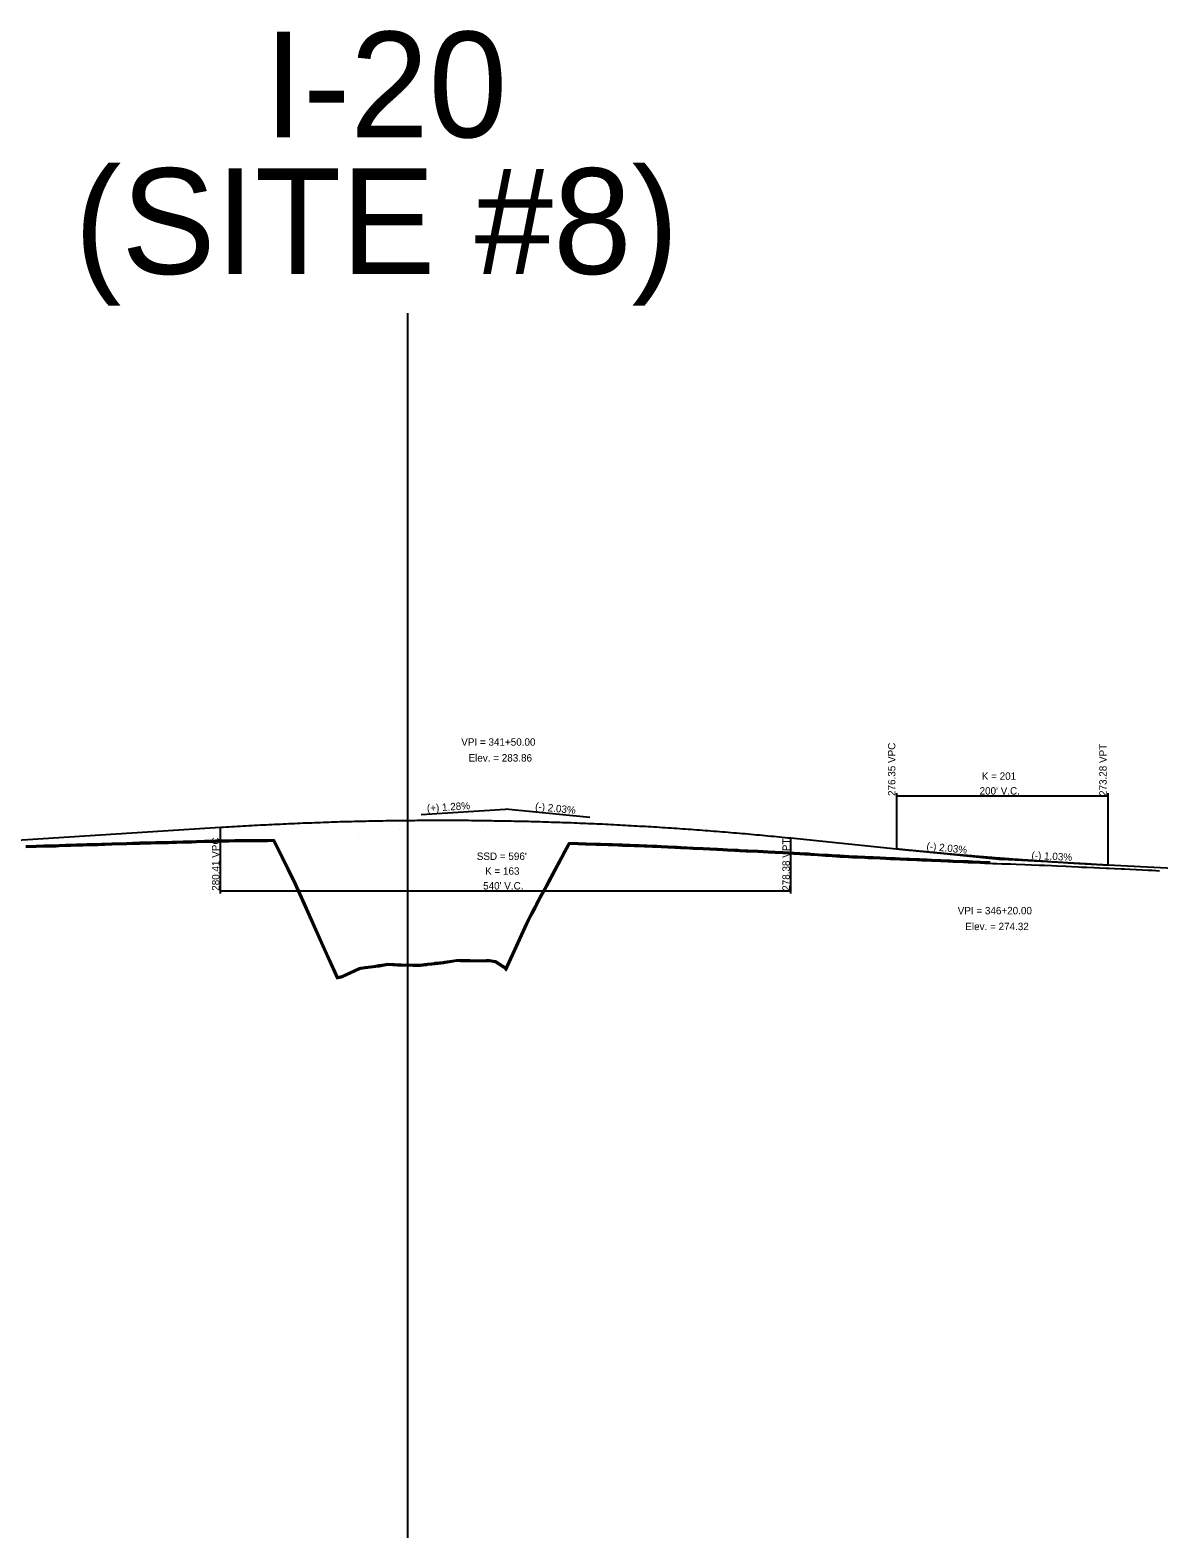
# Model space of a CAD drawing. Extents: x 1838386 to 1955906, y 719739 to 834437.
# Drawn here: x 1912063 to 1913132, y 830733 to 832161 of the extents above; entities that cross this region are included whole.
import ezdxf

# ---------------------------------------------------------------- set-up
doc = ezdxf.new("R2010")
doc.units = 0
for name, color, linetype in [('RD_DDB_GradeTX', 7, 'Continuous'), ('RD_DDB_Profile_EX', 7, 'Continuous'), ('RD_DDB_Profile_Lbl', 7, 'Continuous'), ('RD_DDB_Profile_PR', 7, 'Continuous'), ('RD_DDB_StripGrade', 7, 'Continuous'), ('RD_DDB_VCLbl', 7, 'Continuous'), ('RD_Sketch1', 7, 'Continuous')]:
    doc.layers.add(name, color=color, linetype=linetype)

msp = doc.modelspace()

# ---------------------------------------------------------------- linework, layer by layer
at = {"layer": 'RD_DDB_GradeTX'}
for p, q in [((1912433.2, 831418.5), (1912513.1, 831423.6)), ((1912592.7, 831415.5), (1912513.1, 831423.6)), ((1912903.5, 831384), (1912983.1, 831375.9)), ((1913063, 831371.7), (1912983.1, 831375.9))]:
    msp.add_line(p, q, dxfattribs=at)
at = {"layer": 'RD_DDB_Profile_EX'}
for points in [[(1912058.9, 831387.5), (1912063.1, 831387.7), (1912068.8, 831387.8), (1912075.9, 831388), (1912081.4, 831388.2), (1912087.5, 831388.2), (1912090.3, 831388.4), (1912096.6, 831388.7), (1912101.6, 831388.8), (1912106.8, 831389), (1912112.7, 831389.1), (1912116.6, 831389.3), (1912121.1, 831389.4), (1912127.2, 831389.5), (1912130.5, 831389.6), (1912133.8, 831389.8), (1912135.7, 831389.9), (1912140.3, 831390), (1912147.2, 831390.2), (1912154.4, 831390.4), (1912160.4, 831390.6), (1912166.9, 831390.8), (1912171.1, 831390.9), (1912177.1, 831391.1), (1912181.9, 831391.2), (1912188.1, 831391.3), (1912193.9, 831391.4), (1912197.4, 831391.6), (1912201.9, 831391.7), (1912207.8, 831391.9), (1912210.4, 831391.9), (1912215.8, 831392), (1912220.6, 831392.2), (1912225.9, 831392.4), (1912228.2, 831392.4), (1912232.8, 831392.6), (1912238.6, 831392.7), (1912244.9, 831392.8), (1912251, 831392.9), (1912256.8, 831393.1), (1912261.3, 831393.2), (1912266.7, 831393.1), (1912271.2, 831393.2), (1912276.6, 831393.3), (1912281.3, 831393.3), (1912287.7, 831393.3), (1912291.2, 831393.4), (1912292, 831393.4), (1912292, 831393.4), (1912293, 831393.4), (1912293, 831393.4), (1912300.8, 831377.7), (1912312.3, 831354.4), (1912313.3, 831352.3), (1912353.2, 831263.1), (1912357.3, 831264.2), (1912358.3, 831264.4), (1912374.7, 831272), (1912376.1, 831272.2), (1912380.2, 831272.8), (1912390.3, 831274), (1912393.8, 831274.6), (1912401.7, 831276), (1912410.6, 831275.5), (1912414.1, 831275.4), (1912417.4, 831275.3), (1912425.7, 831275.2), (1912427.1, 831275.1), (1912430.5, 831275.2), (1912432.4, 831275.2), (1912437.8, 831275.8), (1912438.3, 831275.8), (1912439.3, 831276), (1912443.2, 831276.5), (1912446.5, 831276.8), (1912454.5, 831277.7), (1912458, 831278.2), (1912467, 831279.7), (1912470.4, 831279.6)], [(1912470.4, 831279.6), (1912479.1, 831279.5), (1912482.8, 831279.4), (1912492.2, 831279.3), (1912494.9, 831279.4), (1912497.8, 831279.4), (1912503.1, 831278.7), (1912511.2, 831273.4), (1912513.5, 831270.8), (1912537, 831321.7), (1912540.3, 831327.8), (1912541.3, 831329.5), (1912541.4, 831329.5), (1912542.4, 831331.4), (1912543.9, 831334.5), (1912545, 831336.6), (1912546.7, 831340), (1912554.3, 831353.8), (1912566.7, 831377.1), (1912574, 831390.5), (1912574.1, 831390.5), (1912574.8, 831390.5), (1912574.9, 831390.5), (1912581.9, 831390.2), (1912584.7, 831390.2), (1912588.5, 831390.1), (1912598.7, 831389.8), (1912602.8, 831389.7), (1912610.2, 831389.5), (1912614.2, 831389.3), (1912619.7, 831389.1), (1912623.8, 831388.9), (1912630.9, 831388.7), (1912635, 831388.6), (1912639.4, 831388.4), (1912644.7, 831388.2), (1912652, 831387.9), (1912654.5, 831387.8), (1912660.4, 831387.5), (1912666.6, 831387.2), (1912673.3, 831386.9), (1912678.9, 831386.6), (1912683.6, 831386.4), (1912690.5, 831386), (1912694.5, 831385.8), (1912700.2, 831385.6), (1912706.3, 831385.3), (1912713, 831385), (1912718.6, 831384.7), (1912723.2, 831384.4), (1912730, 831384.1), (1912734.8, 831383.8), (1912740.7, 831383.5), (1912745.4, 831383.3), (1912751.9, 831383), (1912756.9, 831382.7), (1912761.7, 831382.4), (1912768.4, 831382.1), (1912775.6, 831381.7), (1912781.2, 831381.5), (1912785.7, 831381.3), (1912791.5, 831380.9), (1912796.5, 831380.6), (1912802.1, 831380.2), (1912808.8, 831379.8), (1912815.8, 831379.4), (1912817.4, 831379.3), (1912822.2, 831379), (1912829.4, 831378.5), (1912833.8, 831378.3), (1912841.4, 831377.8), (1912845.8, 831377.6), (1912853.2, 831377.3), (1912856.4, 831377.1), (1912861, 831377), (1912867.8, 831376.7), (1912873, 831376.4), (1912877.2, 831376.2), (1912881.8, 831376), (1912886.2, 831375.9), (1912886.2, 831375.9), (1912893.2, 831375.5), (1912896.6, 831375.4), (1912902.3, 831375.2), (1912907.1, 831375), (1912912.2, 831374.8), (1912916.4, 831374.6), (1912922, 831374.4), (1912925.2, 831374.3), (1912931.8, 831373.9), (1912936.6, 831373.7), (1912941.5, 831373.5), (1912946.5, 831373.3), (1912951, 831373.1), (1912955.1, 831372.9), (1912962.3, 831372.6), (1912966.9, 831372.4), (1912974.4, 831372.1), (1912978, 831372), (1912982.9, 831371.7), (1912988.9, 831371.6)], [(1912988.9, 831371.6), (1912991.1, 831371.6), (1912996.5, 831371.4), (1913004.7, 831371.1), (1913011.1, 831370.8), (1913018.1, 831370.5), (1913019.5, 831370.5), (1913023.4, 831370.3), (1913030, 831370), (1913034.8, 831369.8), (1913043.8, 831369.4), (1913048.8, 831369.2), (1913055.6, 831368.9), (1913058.3, 831368.7), (1913063.5, 831368.5), (1913070, 831368.2), (1913075.2, 831368), (1913082.1, 831367.7), (1913084.4, 831367.6), (1913089.4, 831367.3), (1913096.3, 831367.1), (1913098.7, 831366.9), (1913103.9, 831366.7), (1913109.9, 831366.4), (1913115.9, 831366.1), (1913121.5, 831365.8), (1913125.1, 831365.6), (1913132.1, 831365.2)]]:
    msp.add_lwpolyline(points, dxfattribs=at)
at = {"layer": 'RD_DDB_Profile_PR'}
for p, q in [((1911863.1, 831382.1), (1912243.1, 831406.3)), ((1912783.1, 831396.2), (1912883.1, 831386)), ((1913083.1, 831370.7), (1913323.1, 831358.3))]:
    msp.add_line(p, q, dxfattribs=at)
for points in [[(1912243.1, 831406.3), (1912253.9, 831407), (1912264.7, 831407.7), (1912275.5, 831408.3), (1912286.3, 831408.8), (1912297.1, 831409.3), (1912307.9, 831409.8), (1912318.7, 831410.3), (1912329.5, 831410.7), (1912340.3, 831411.1), (1912351.1, 831411.5), (1912361.9, 831411.8), (1912372.7, 831412.1), (1912383.5, 831412.3), (1912394.3, 831412.5), (1912405.1, 831412.7), (1912415.9, 831412.8), (1912426.7, 831412.9), (1912437.5, 831413), (1912448.3, 831413), (1912459.1, 831413), (1912469.9, 831413), (1912480.7, 831412.9), (1912491.5, 831412.8), (1912502.3, 831412.6), (1912513.1, 831412.4), (1912523.9, 831412.2), (1912534.7, 831412), (1912545.5, 831411.7), (1912556.3, 831411.3), (1912567.1, 831411), (1912577.9, 831410.6), (1912588.7, 831410.1), (1912599.5, 831409.7), (1912610.3, 831409.2), (1912621.1, 831408.6), (1912631.9, 831408), (1912642.7, 831407.4), (1912653.5, 831406.8), (1912664.3, 831406.1), (1912675.1, 831405.4), (1912685.9, 831404.6), (1912696.7, 831403.8), (1912707.5, 831403), (1912718.3, 831402.1), (1912729.1, 831401.2), (1912739.9, 831400.3), (1912750.7, 831399.3), (1912761.5, 831398.3), (1912772.3, 831397.3), (1912783.1, 831396.2)], [(1912883.1, 831386), (1912887.1, 831385.6), (1912891.1, 831385.2), (1912895.1, 831384.8), (1912899.1, 831384.4), (1912903.1, 831384), (1912907.1, 831383.7), (1912911.1, 831383.3), (1912915.1, 831382.9), (1912919.1, 831382.5), (1912923.1, 831382.2), (1912927.1, 831381.8), (1912931.1, 831381.4), (1912935.1, 831381.1), (1912939.1, 831380.7), (1912943.1, 831380.4), (1912947.1, 831380), (1912951.1, 831379.7), (1912955.1, 831379.4), (1912959.1, 831379), (1912963.1, 831378.7), (1912967.1, 831378.4), (1912971.1, 831378.1), (1912975.1, 831377.7), (1912979.1, 831377.4), (1912983.1, 831377.1), (1912987.1, 831376.8), (1912991.1, 831376.5), (1912995.1, 831376.2), (1912999.1, 831375.9), (1913003.1, 831375.6), (1913007.1, 831375.4), (1913011.1, 831375.1), (1913015.1, 831374.8), (1913019.1, 831374.5), (1913023.1, 831374.3), (1913027.1, 831374), (1913031.1, 831373.7), (1913035.1, 831373.5), (1913039.1, 831373.2), (1913043.1, 831373), (1913047.1, 831372.7), (1913051.1, 831372.5), (1913055.1, 831372.2), (1913059.1, 831372), (1913063.1, 831371.8), (1913067.1, 831371.6), (1913071.1, 831371.3), (1913075.1, 831371.1), (1913079.1, 831370.9), (1913083.1, 831370.7)]]:
    msp.add_spline(points, degree=3, dxfattribs=at)
at = {"layer": 'RD_DDB_VCLbl'}
for p, q in [((1912883.1, 831438.5), (1912883.1, 831386)), ((1913083.1, 831438.5), (1913083.1, 831370.7)), ((1912883.1, 831436), (1913083.1, 831436)), ((1912243.1, 831343.7), (1912243.1, 831406.3)), ((1912783.1, 831343.7), (1912783.1, 831396.2)), ((1912243.1, 831346.2), (1912783.1, 831346.2))]:
    msp.add_line(p, q, dxfattribs=at)
at = {"layer": 'RD_Sketch1'}
for p, q in [((1912420.5, 830733.3), (1912420.5, 831893.4)), ((1912491.6, 831409.1), (1912491.6, 831409.1)), ((1912373.8, 831396.6), (1912373.8, 831396.6)), ((1912412.3, 831403.9), (1912412.3, 831403.9)), ((1912530.3, 831406.6), (1912530.3, 831406.6))]:
    msp.add_line(p, q, dxfattribs=at)
msp.add_lwpolyline([(1912058.8, 831388.8), (1912063.1, 831388.9), (1912068.8, 831389), (1912075.8, 831389.3), (1912081.3, 831389.4), (1912087.4, 831389.5), (1912090.3, 831389.6), (1912096.5, 831390), (1912101.6, 831390.1), (1912106.8, 831390.2), (1912112.6, 831390.4), (1912116.6, 831390.5), (1912121.1, 831390.6), (1912127.2, 831390.8), (1912130.5, 831390.9), (1912133.7, 831391), (1912135.7, 831391.1), (1912140.3, 831391.2), (1912147.2, 831391.4), (1912154.3, 831391.6), (1912160.3, 831391.8), (1912166.9, 831392.1), (1912171.1, 831392.2), (1912177, 831392.3), (1912181.9, 831392.5), (1912188.1, 831392.6), (1912193.8, 831392.7), (1912197.3, 831392.8), (1912201.8, 831393), (1912207.8, 831393.1), (1912210.4, 831393.2), (1912215.8, 831393.3), (1912220.5, 831393.5), (1912225.9, 831393.6), (1912228.1, 831393.7), (1912232.8, 831393.8), (1912238.6, 831394), (1912244.9, 831394.1), (1912250.9, 831394.2), (1912256.7, 831394.3), (1912261.3, 831394.4), (1912266.7, 831394.4), (1912271.2, 831394.5), (1912276.6, 831394.5), (1912281.3, 831394.6), (1912287.6, 831394.6), (1912291.2, 831394.6), (1912292, 831394.6), (1912292, 831394.6), (1912293, 831394.6), (1912293.8, 831394.6), (1912302, 831378.3), (1912313.4, 831354.9), (1912314.4, 831352.8), (1912322.9, 831333.7), (1912332.5, 831312.3), (1912342.1, 831291), (1912351.6, 831269.6), (1912353.9, 831264.6), (1912357, 831265.4), (1912357.9, 831265.6), (1912359.5, 831266.3), (1912369.1, 831270.7), (1912374.3, 831273.2), (1912375.9, 831273.5), (1912379, 831273.9), (1912380.1, 831274.1), (1912388.6, 831275.1), (1912390.1, 831275.3), (1912393.5, 831275.9), (1912398.1, 831276.6), (1912401.6, 831277.2), (1912407.9, 831276.9), (1912410.7, 831276.8), (1912414.2, 831276.6), (1912417.4, 831276.5), (1912417.5, 831276.5), (1912425.8, 831276.4), (1912427, 831276.4), (1912427.1, 831276.4), (1912430.5, 831276.4), (1912432.3, 831276.5), (1912436.4, 831276.9), (1912437.7, 831277), (1912438.1, 831277), (1912439, 831277.2), (1912443, 831277.7), (1912445.9, 831278), (1912446.3, 831278.1), (1912454.3, 831278.9), (1912455.4, 831279.1), (1912457.8, 831279.4), (1912465, 831280.6), (1912466.9, 831280.9), (1912470.4, 831280.8), (1912474.7, 831280.8), (1912479.1, 831280.8), (1912482.8, 831280.6), (1912484.3, 831280.6), (1912492.1, 831280.6), (1912493.8, 831280.6), (1912494.9, 831280.7), (1912497.9, 831280.7), (1912503.5, 831279.9), (1912504.1, 831279.5), (1912512.1, 831274.3), (1912513.2, 831273.1), (1912521.4, 831290.8), (1912530.9, 831311.6), (1912535.9, 831322.3), (1912539.2, 831328.4), (1912541, 831331.5), (1912541, 831331.4), (1912541.3, 831332), (1912542.8, 831335), (1912543.9, 831337.2), (1912545.6, 831340.6), (1912550.1, 831348.7), (1912553.2, 831354.4), (1912559.6, 831366.6), (1912565.6, 831377.7), (1912569.2, 831384.3), (1912573.3, 831391.7), (1912574.1, 831391.7), (1912574.8, 831391.7), (1912574.9, 831391.7), (1912579.9, 831391.5), (1912581.9, 831391.5), (1912584.8, 831391.4), (1912588.6, 831391.3), (1912589.4, 831391.3), (1912598.8, 831391), (1912599, 831391), (1912602.8, 831390.9), (1912608.6, 831390.8), (1912610.2, 831390.7), (1912614.3, 831390.6), (1912618.1, 831390.4), (1912619.7, 831390.3), (1912623.9, 831390.2), (1912627.7, 831390.1), (1912631, 831390), (1912635, 831389.8), (1912637.2, 831389.8), (1912639.4, 831389.7), (1912644.8, 831389.4), (1912646.8, 831389.4), (1912652.1, 831389.2), (1912654.6, 831389), (1912656.4, 831389), (1912660.5, 831388.8), (1912665.9, 831388.5), (1912666.7, 831388.5), (1912673.4, 831388.2), (1912675.5, 831388), (1912678.9, 831387.9), (1912683.6, 831387.6), (1912685, 831387.5), (1912690.6, 831387.3), (1912694.5, 831387), (1912694.6, 831387), (1912700.2, 831386.8), (1912704.2, 831386.6), (1912706.4, 831386.5), (1912713, 831386.2), (1912713.7, 831386.2), (1912718.7, 831385.9), (1912723.3, 831385.6), (1912723.3, 831385.6), (1912730, 831385.3), (1912732.8, 831385.2), (1912734.8, 831385.1), (1912740.7, 831384.8), (1912742.4, 831384.7), (1912745.5, 831384.5), (1912751.9, 831384.2), (1912751.9, 831384.2), (1912756.9, 831384), (1912761.5, 831383.7), (1912761.7, 831383.7), (1912768.4, 831383.4), (1912771.1, 831383.2), (1912775.6, 831383), (1912780.6, 831382.8), (1912781.2, 831382.8), (1912785.8, 831382.5), (1912790.2, 831382.2), (1912791.5, 831382.1), (1912796.6, 831381.9), (1912799.8, 831381.7), (1912802.2, 831381.5), (1912808.9, 831381), (1912809.3, 831381), (1912815.8, 831380.7), (1912817.5, 831380.6), (1912818.9, 831380.5), (1912822.3, 831380.3), (1912828.4, 831379.8), (1912829.5, 831379.8), (1912833.8, 831379.5), (1912838, 831379.3), (1912841.5, 831379.1), (1912845.8, 831378.9), (1912847.5, 831378.8), (1912853.3, 831378.6), (1912856.4, 831378.4), (1912857, 831378.4), (1912861.1, 831378.2), (1912866.6, 831378), (1912867.8, 831377.9), (1912873.1, 831377.6), (1912876.2, 831377.5), (1912877.2, 831377.4), (1912881.8, 831377.3), (1912885.7, 831377.2), (1912886.4, 831377.2), (1912886.4, 831377.1), (1912893.2, 831376.8), (1912895.3, 831376.7), (1912896.7, 831376.6), (1912902.4, 831376.4), (1912904.8, 831376.3), (1912907.1, 831376.2), (1912912.2, 831376), (1912914.4, 831375.9), (1912916.5, 831375.9), (1912922.1, 831375.6), (1912924, 831375.6), (1912925.2, 831375.5), (1912931.8, 831375.2), (1912933.5, 831375.1), (1912936.7, 831375), (1912941.6, 831374.7), (1912943.1, 831374.7), (1912946.6, 831374.6), (1912951.1, 831374.4), (1912952.6, 831374.3), (1912955.2, 831374.2), (1912962.2, 831373.8), (1912962.3, 831373.8), (1912966.9, 831373.6), (1912971.7, 831373.5)], dxfattribs=at)

# ---------------------------------------------------------------- texts
at = {"layer": 'RD_DDB_GradeTX'}
for s, rotation, p in [('(+) 1.28%', 3.6562, (1912438.8, 831420.9)), ('(-) 2.03%', 354.202, (1912540.8, 831422.8)), ('(-) 2.03%', 354.202, (1912911.3, 831385.2)), ('(-) 1.03%', 357.0399, (1913010.8, 831376.4))]:
    msp.add_text(s, height=7, rotation=rotation, dxfattribs=at).set_placement(p)
at = {"layer": 'RD_DDB_Profile_Lbl'}
for s, p in [('VPI = 341+50.00', (1912471.1, 831483.6)), ('Elev. = 283.86', (1912478, 831468.6)), ('VPI = 346+20.00', (1912941.1, 831323.9)), ('Elev. = 274.32', (1912948.3, 831308.9))]:
    msp.add_text(s, height=7, dxfattribs=at).set_placement(p)
at = {"layer": 'RD_DDB_StripGrade'}
for s, p in [('276.35 VPC', (1912882.1, 831436)), ('273.28 VPT', (1913082.1, 831436)), ('280.41 VPC', (1912242.1, 831346.2)), ('278.38 VPT', (1912782.1, 831346.2))]:
    msp.add_text(s, height=7, rotation=90, dxfattribs=at).set_placement(p)
at = {"layer": 'RD_DDB_VCLbl'}
for s, p in [('K = 201', (1912963.9, 831451.3)), ("200' V.C.", (1912961.8, 831437.3)), ("SSD = 596'", (1912485.8, 831375.4)), ('K = 163', (1912493.7, 831361.4)), ("540' V.C.", (1912491.8, 831347.4))]:
    msp.add_text(s, height=7, dxfattribs=at).set_placement(p)
at = {"layer": 'RD_Sketch1'}
for s, p in [('I-20', (1912284.2, 832059.9)), ('(SITE #8)', (1912104.8, 831930.5))]:
    msp.add_text(s, height=100, dxfattribs=at).set_placement(p)

doc.saveas('drawing.dxf')
